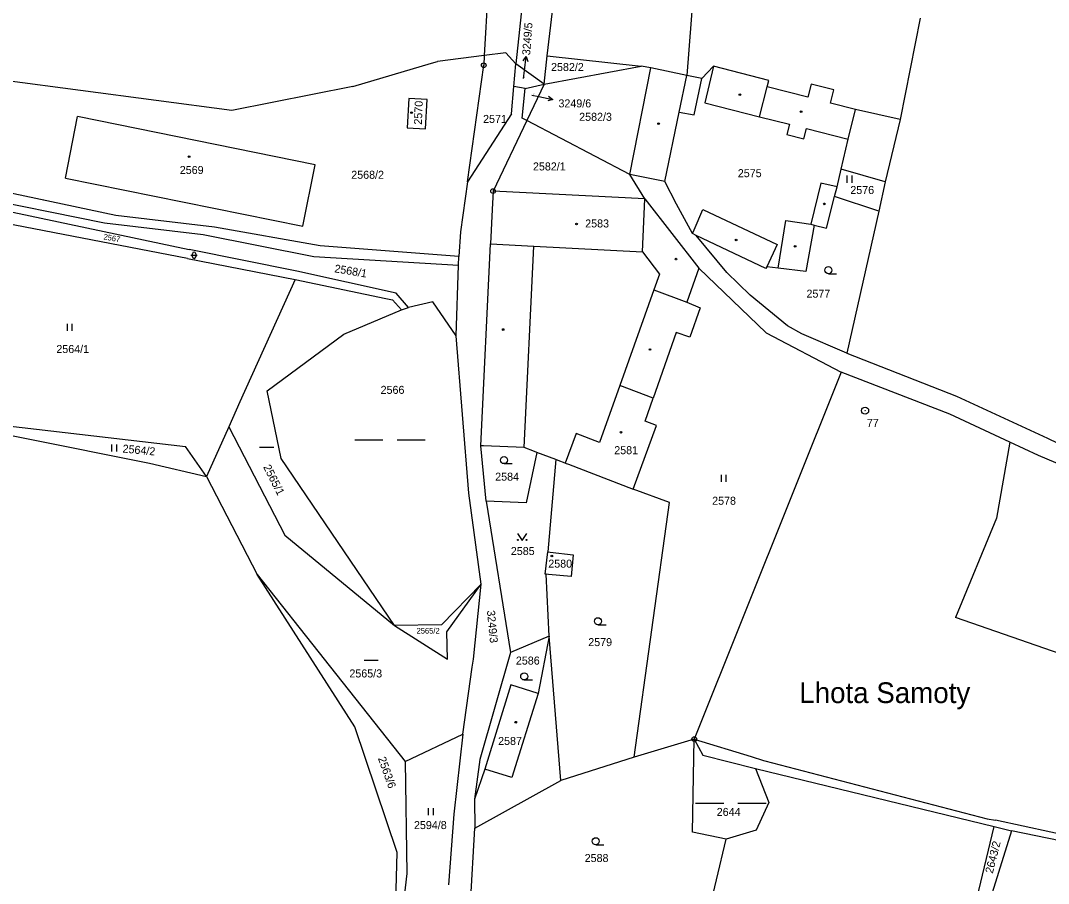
# Model space of a CAD drawing. Extents: x -736345 to -729997, y -1130177 to -1122501.
# Drawn here: x -735040.3 to -734822, y -1125784.7 to -1125601.6 of the extents above; entities that cross this region are included whole.
import ezdxf

# ---------------------------------------------------------------- set-up
doc = ezdxf.new("R2010")
doc.units = 0
for name, color, linetype in [('Vrstva 1', 7, 'Continuous'), ('Vrstva 15', 7, 'Continuous'), ('Vrstva 16', 7, 'Continuous'), ('Vrstva 17', 7, 'Continuous'), ('Vrstva 18', 7, 'Continuous'), ('Vrstva 19', 7, 'Continuous'), ('Vrstva 25', 7, 'Continuous'), ('Vrstva 4', 7, 'Continuous')]:
    doc.layers.add(name, color=color, linetype=linetype)

msp = doc.modelspace()

# ---------------------------------------------------------------- linework, layer by layer
at = {"layer": 'Vrstva 1'}
for points in [[(-734893.69, -1125546.81), (-734898.81, -1125613.23)], [(-734939.53, -1125569), (-734941.84, -1125608.98)], [(-734932.62, -1125586.82), (-734935.13, -1125610.77)], [(-734928.46, -1125609.04), (-734925.9, -1125587.02)], [(-734849.27, -1125601.05), (-734853.56, -1125622.57)], [(-734941.84, -1125608.98), (-734951.78, -1125610.24)], [(-734941.84, -1125608.98), (-734941.96, -1125611.05)], [(-734937.23, -1125608.39), (-734941.84, -1125608.98)], [(-734935.13, -1125610.77), (-734937.23, -1125608.39)], [(-734929.14, -1125615.05), (-734928.46, -1125609.04)], [(-734928.46, -1125609.04), (-734908.54, -1125611.27)], [(-734969.77, -1125615.59), (-734953.08, -1125610.63)], [(-734953.08, -1125610.63), (-734951.78, -1125610.24)], [(-734945.39, -1125635.8), (-734941.96, -1125611.05)], [(-734935.55, -1125615.55), (-734935.13, -1125610.77)], [(-734929.14, -1125615.05), (-734935.13, -1125610.77)], [(-734929.14, -1125615.05), (-734908.54, -1125611.27)], [(-734910.93, -1125634.23), (-734906.44, -1125611.62)], [(-734906.44, -1125611.62), (-734908.54, -1125611.27)], [(-734898.81, -1125613.23), (-734906.44, -1125611.62)], [(-734893.13, -1125611.26), (-734895.65, -1125613.89)], [(-734881.41, -1125614.25), (-734893.13, -1125611.26)], [(-734995.42, -1125620.64), (-735043.64, -1125614.28)], [(-734895.65, -1125613.89), (-734898.81, -1125613.23)], [(-734881.77, -1125615.66), (-734881.41, -1125614.25)], [(-734969.77, -1125615.59), (-734995.42, -1125620.64)], [(-734936.07, -1125621.38), (-734935.55, -1125615.55)], [(-734933.13, -1125615.95), (-734935.55, -1125615.55)], [(-734933.81, -1125622.26), (-734933.13, -1125615.95)], [(-734933.13, -1125615.95), (-734929.14, -1125615.05)], [(-734929.14, -1125615.05), (-734932.83, -1125622.77)], [(-734873.15, -1125617.84), (-734881.77, -1125615.66)], [(-734872.45, -1125615.08), (-734873.15, -1125617.84)], [(-734867.62, -1125616.29), (-734872.45, -1125615.08)], [(-734868.33, -1125619.07), (-734867.62, -1125616.29)], [(-734957.85, -1125618.11), (-734958.2, -1125624.35)], [(-734953.98, -1125618.32), (-734957.85, -1125618.11)], [(-734954.33, -1125624.57), (-734953.98, -1125618.32)], [(-734863.01, -1125620.42), (-734868.33, -1125619.07)], [(-734864.6, -1125626.72), (-734863.01, -1125620.42)], [(-735030.78, -1125635.03), (-735028.2, -1125621.91)], [(-734977.72, -1125632.19), (-735028.2, -1125621.91)], [(-734936.07, -1125621.38), (-734945.39, -1125635.8)], [(-734932.83, -1125622.77), (-734939.98, -1125637.76)], [(-734932.83, -1125622.77), (-734933.81, -1125622.26)], [(-734910.93, -1125634.23), (-734932.83, -1125622.77)], [(-734853.56, -1125622.57), (-734856.72, -1125635.8)], [(-734958.2, -1125624.35), (-734954.33, -1125624.57)], [(-734866.07, -1125633.1), (-734864.6, -1125626.72)], [(-734980.36, -1125645.22), (-734977.72, -1125632.19)], [(-734866.93, -1125636.83), (-734866.07, -1125633.1)], [(-734856.72, -1125635.8), (-734866.07, -1125633.1)], [(-735030.78, -1125635.03), (-734980.36, -1125645.22)], [(-734945.39, -1125635.8), (-734946.86, -1125646.4)], [(-734907.75, -1125639.37), (-734910.93, -1125634.23)], [(-734903.52, -1125635.75), (-734910.93, -1125634.23)], [(-734901.03, -1125640.52), (-734903.52, -1125635.75)], [(-734856.72, -1125635.8), (-734858.09, -1125641.98)], [(-735063.77, -1125637.6), (-735004.5, -1125650.14)], [(-735020.05, -1125642.92), (-735050.83, -1125636.42)], [(-734939.98, -1125637.76), (-734940.17, -1125641.67)], [(-734907.75, -1125639.37), (-734939.98, -1125637.76)], [(-734867.45, -1125638.88), (-734866.93, -1125636.83)], [(-735004.88, -1125652.08), (-735063.93, -1125640.69)], [(-735051.19, -1125638.66), (-735022.45, -1125644.52)], [(-734907.75, -1125639.37), (-734896.3, -1125654.12)], [(-734897.64, -1125646.78), (-734901.03, -1125640.52)], [(-734869.14, -1125645.61), (-734867.45, -1125638.88)], [(-734858.09, -1125641.98), (-734867.45, -1125638.88)], [(-734940.17, -1125641.67), (-734940.52, -1125648.97)], [(-734858.09, -1125641.98), (-734864.85, -1125672.14)], [(-735022.45, -1125644.52), (-735001.5, -1125647)], [(-734999.13, -1125645.42), (-735020.05, -1125642.92)], [(-734871.8, -1125644.96), (-734873.56, -1125654.82)], [(-734871.8, -1125644.96), (-734869.14, -1125645.61)], [(-735001.5, -1125647), (-734978.06, -1125651.62)], [(-734976.71, -1125649.35), (-734999.13, -1125645.42)], [(-734946.86, -1125646.4), (-734947.23, -1125651.65)], [(-734896.82, -1125647.17), (-734897.64, -1125646.78)], [(-734882.02, -1125654.19), (-734896.82, -1125647.17)], [(-734890.36, -1125655.04), (-734896.82, -1125647.17)], [(-734947.23, -1125651.65), (-734976.71, -1125649.35)], [(-734942.59, -1125691.85), (-734940.52, -1125648.97)], [(-734981.66, -1125654.72), (-735004.5, -1125650.14)], [(-734978.06, -1125651.62), (-734947.3, -1125653.5)], [(-735004.88, -1125652.08), (-734982.01, -1125656.48)], [(-734947.82, -1125668.44), (-734947.3, -1125653.5)], [(-734947.3, -1125653.5), (-734947.23, -1125651.65)], [(-734881.85, -1125653.82), (-734882.02, -1125654.19)], [(-734879.44, -1125654.11), (-734881.85, -1125653.82)], [(-734960.55, -1125659.42), (-734981.66, -1125654.72)], [(-734896.3, -1125654.12), (-734898.81, -1125661.3)], [(-734896.3, -1125654.12), (-734882.01, -1125667.86)], [(-734885.4, -1125659.85), (-734890.36, -1125655.04)], [(-734873.56, -1125654.82), (-734879.44, -1125654.11)], [(-734982.01, -1125656.48), (-734993.72, -1125682.46)], [(-734982.01, -1125656.48), (-734962.77, -1125660.53)], [(-734957.92, -1125662.46), (-734960.55, -1125659.42)], [(-734877.42, -1125666.38), (-734885.4, -1125659.85)], [(-734962.77, -1125660.53), (-734961.36, -1125660.83)], [(-734961.36, -1125660.83), (-734959.4, -1125662.93)], [(-734959.4, -1125662.93), (-734957.92, -1125662.46)], [(-734952.79, -1125661.23), (-734957.92, -1125662.46)], [(-734947.82, -1125668.44), (-734952.79, -1125661.23)], [(-734898.81, -1125661.3), (-734895.98, -1125662.54)], [(-734895.98, -1125662.54), (-734898.2, -1125668.72)], [(-734971.63, -1125668.15), (-734959.4, -1125662.93)], [(-734874.42, -1125668.05), (-734877.42, -1125666.38)], [(-734987.96, -1125680.13), (-734971.63, -1125668.15)], [(-734945.11, -1125701.86), (-734947.82, -1125668.44)], [(-734901.06, -1125667.75), (-734905.97, -1125681.68)], [(-734898.2, -1125668.72), (-734901.06, -1125667.75)], [(-734882.01, -1125667.86), (-734866.03, -1125676.15)], [(-734864.85, -1125672.14), (-734874.42, -1125668.05)], [(-734864.85, -1125672.14), (-734841.56, -1125681.26)], [(-734866.03, -1125676.15), (-734897.24, -1125754.04)], [(-734842.96, -1125685.12), (-734866.03, -1125676.15)], [(-734913.02, -1125679.03), (-734917.36, -1125691.09)], [(-734905.97, -1125681.68), (-734913.02, -1125679.03)], [(-734984.99, -1125694.49), (-734987.96, -1125680.13)], [(-734907.71, -1125686.6), (-734905.97, -1125681.68)], [(-734841.56, -1125681.26), (-734822.24, -1125690.2)], [(-734993.72, -1125682.46), (-734996.1, -1125687.75)], [(-735065.61, -1125684.95), (-735012.9, -1125695.51)], [(-735065.61, -1125684.95), (-735005.26, -1125691.96)], [(-734830.25, -1125691.05), (-734842.96, -1125685.12)], [(-734996.1, -1125687.75), (-735000.85, -1125698.29)], [(-734996.1, -1125687.75), (-734984.16, -1125710.75)], [(-734910.22, -1125700.99), (-734905.29, -1125687.48)], [(-734905.29, -1125687.48), (-734907.71, -1125686.6)], [(-734922.32, -1125689.17), (-734924.65, -1125695.48)], [(-734917.36, -1125691.09), (-734922.32, -1125689.17)], [(-734822.24, -1125690.2), (-734807.16, -1125697.49)], [(-735000.85, -1125698.29), (-735005.26, -1125691.96)], [(-734941.44, -1125703.58), (-734942.59, -1125691.85)], [(-734942, -1125691.85), (-734942.59, -1125691.85)], [(-734933.38, -1125692.18), (-734942, -1125691.85)], [(-734931.2, -1125693.01), (-734933.38, -1125692.18)], [(-734930.67, -1125693.21), (-734931.2, -1125693.01)], [(-734830.25, -1125691.05), (-734833.08, -1125707.14)], [(-734824.16, -1125693.89), (-734830.25, -1125691.05)], [(-734960.9, -1125729.94), (-734984.99, -1125694.49)], [(-734930.67, -1125693.21), (-734932.95, -1125703.92)], [(-734926.62, -1125694.74), (-734930.67, -1125693.21)], [(-734926.62, -1125694.74), (-734928.36, -1125714.33)], [(-734926.15, -1125694.92), (-734926.62, -1125694.74)], [(-734924.65, -1125695.48), (-734926.15, -1125694.92)], [(-734784.68, -1125710.53), (-734824.16, -1125693.89)], [(-735012.9, -1125695.51), (-735000.85, -1125698.29)], [(-734924.65, -1125695.48), (-734923.99, -1125695.73)], [(-734923.99, -1125695.73), (-734910.22, -1125700.99)], [(-735000.85, -1125698.29), (-734990.09, -1125719.14)], [(-734902.49, -1125703.86), (-734910.22, -1125700.99)], [(-734942.51, -1125721.14), (-734945.11, -1125701.86)], [(-734932.95, -1125703.92), (-734941.44, -1125703.58)], [(-734941.44, -1125703.58), (-734936.28, -1125735.71)], [(-734910.01, -1125757.86), (-734902.49, -1125703.86)], [(-734833.08, -1125707.14), (-734841.8, -1125728.23)], [(-734984.16, -1125710.75), (-734960.9, -1125729.94)], [(-734928.88, -1125719.03), (-734928.36, -1125714.33)], [(-734928.36, -1125714.33), (-734927.86, -1125714.39)], [(-734927.86, -1125714.39), (-734922.94, -1125714.93)], [(-734922.94, -1125714.93), (-734923.38, -1125719.53)], [(-734990.09, -1125719.14), (-734975.83, -1125737.06)], [(-734969.35, -1125751.43), (-734990.09, -1125719.14)], [(-734928.68, -1125719.05), (-734928.88, -1125719.03)], [(-734928.18, -1125719.1), (-734928.68, -1125719.05)], [(-734928.08, -1125732.19), (-734928.68, -1125719.05)], [(-734923.38, -1125719.53), (-734928.18, -1125719.1)], [(-734942.51, -1125721.14), (-734950.94, -1125729.82)], [(-734949.8, -1125731.26), (-734942.51, -1125721.14)], [(-734944.16, -1125737.11), (-734942.51, -1125721.14)], [(-734950.94, -1125729.82), (-734960.9, -1125729.94)], [(-734960.9, -1125729.94), (-734949.68, -1125737.12)], [(-734788.57, -1125746.68), (-734841.8, -1125728.23)], [(-734949.68, -1125737.12), (-734949.8, -1125731.26)], [(-734928.08, -1125732.19), (-734936.28, -1125735.71)], [(-734928.08, -1125732.19), (-734930.43, -1125744.36)], [(-734925.61, -1125762.81), (-734928.08, -1125732.19)], [(-734936.28, -1125735.71), (-734942.81, -1125758.37)], [(-734975.83, -1125737.06), (-734958.64, -1125758.78)], [(-734946.38, -1125753.04), (-734944.41, -1125738.82)], [(-734944.41, -1125738.82), (-734944.16, -1125737.11)], [(-734936.17, -1125742.57), (-734941.72, -1125760.42)], [(-734930.43, -1125744.36), (-734936.17, -1125742.57)], [(-734960.31, -1125778.13), (-734969.35, -1125751.43)], [(-734958.64, -1125758.78), (-734946.38, -1125753.04)], [(-734946.38, -1125753.04), (-734948.33, -1125769.96)], [(-734897.24, -1125754.04), (-734910.01, -1125757.86)], [(-734897.6, -1125773.82), (-734897.24, -1125754.04)], [(-734897.24, -1125754.04), (-734895.4, -1125757.49)], [(-734897.24, -1125754.04), (-734885.2, -1125757.76)], [(-734942.81, -1125758.37), (-734943.94, -1125766.83)], [(-734910.01, -1125757.86), (-734925.61, -1125762.81)], [(-734895.4, -1125757.49), (-734884.22, -1125760.27)], [(-734885.2, -1125757.76), (-734882.52, -1125758.59)], [(-734882.52, -1125758.59), (-734882.28, -1125758.65)], [(-734958.64, -1125758.78), (-734958.32, -1125782.57)], [(-734941.72, -1125760.42), (-734943.94, -1125766.83)], [(-734884.22, -1125760.27), (-734881.43, -1125767.54)], [(-734884.22, -1125760.27), (-734833.6, -1125772.63)], [(-734882.28, -1125758.65), (-734835.08, -1125770.96)], [(-734943.82, -1125772.95), (-734925.61, -1125762.81)], [(-734943.94, -1125766.83), (-734943.82, -1125772.95)], [(-734881.43, -1125767.54), (-734884.09, -1125773.36)], [(-734948.33, -1125769.96), (-734949.46, -1125785.01)], [(-734835.08, -1125770.96), (-734833.27, -1125771.27)], [(-734815.65, -1125775.06), (-734833.27, -1125771.27)], [(-734944.8, -1125788.93), (-734943.82, -1125772.95)], [(-734890.51, -1125775.3), (-734897.6, -1125773.82)], [(-734884.09, -1125773.36), (-734890.51, -1125775.3)], [(-734845.82, -1125823.67), (-734833.6, -1125772.63)], [(-734829.86, -1125773.54), (-734838.53, -1125801.16)], [(-734833.6, -1125772.63), (-734829.86, -1125773.54)], [(-734775.79, -1125784.63), (-734829.86, -1125773.54)], [(-734894.56, -1125792.57), (-734890.51, -1125775.3)], [(-734961.13, -1125807.07), (-734960.31, -1125778.13)], [(-734958.32, -1125782.57), (-734961.13, -1125807.07)]]:
    msp.add_lwpolyline(points, dxfattribs=at)
at = {"layer": 'Vrstva 16'}
for points in [[(-734933.52, -1125613.86), (-734933.31, -1125612.17)], [(-734931.72, -1125617.41), (-734930.23, -1125617.71)]]:
    msp.add_lwpolyline(points, dxfattribs=at)
at = {"layer": 'Vrstva 25'}
for points in [[(-734933.558, -1125610.124), (-734932.94, -1125609.194), (-734932.567, -1125610.248)], [(-734933.31, -1125612.17), (-734932.94, -1125609.194)], [(-734930.23, -1125617.71), (-734927.289, -1125618.297)], [(-734928.171, -1125617.612), (-734927.289, -1125618.297), (-734928.367, -1125618.592)], [(-734864.757, -1125635.965), (-734864.757, -1125634.465)], [(-734863.723, -1125635.965), (-734863.723, -1125634.465)], [(-735004.13, -1125651.369), (-735002.789, -1125651.369)], [(-735003.795, -1125651.704), (-735003.795, -1125651.034)], [(-735003.124, -1125651.034), (-735003.124, -1125651.704)], [(-734868.77, -1125655.28), (-734867.02, -1125655.28)], [(-735030.367, -1125667.405), (-735030.367, -1125665.905)], [(-735029.333, -1125667.405), (-735029.333, -1125665.905)], [(-734969.36, -1125690.54), (-734963.36, -1125690.54)], [(-734960.36, -1125690.54), (-734954.36, -1125690.54)], [(-735020.927, -1125693.025), (-735020.927, -1125691.525)], [(-735019.893, -1125693.025), (-735019.893, -1125691.525)], [(-734989.54, -1125692.1), (-734986.54, -1125692.1)], [(-734937.65, -1125695.6), (-734935.9, -1125695.6)], [(-734891.477, -1125699.455), (-734891.477, -1125697.955)], [(-734890.443, -1125699.455), (-734890.443, -1125697.955)], [(-734934.8, -1125710.4), (-734933.8, -1125711.9), (-734932.8, -1125710.4)], [(-734917.7, -1125729.79), (-734915.95, -1125729.79)], [(-734967.36, -1125737.3), (-734964.36, -1125737.3)], [(-734933.36, -1125741.5), (-734931.61, -1125741.5)], [(-734953.657, -1125770.225), (-734953.657, -1125768.725)], [(-734952.623, -1125770.225), (-734952.623, -1125768.725)], [(-734897, -1125767.65), (-734891, -1125767.65)], [(-734888, -1125767.65), (-734882, -1125767.65)], [(-734918.17, -1125776.48), (-734916.42, -1125776.48)]]:
    msp.add_lwpolyline(points, dxfattribs=at)
for centre, radius in [((-734941.96, -1125611.05), 0.5), ((-734941.96, -1125611.05), 0.032), ((-734887.57, -1125617.29), 0.175), ((-734957.28, -1125621.12), 0.175), ((-734874.56, -1125620.88), 0.175), ((-734904.83, -1125623.44), 0.175), ((-735004.52, -1125630.45), 0.175), ((-734939.98, -1125637.76), 0.5), ((-734939.98, -1125637.76), 0.032), ((-734869.63, -1125640.47), 0.175), ((-734922.24, -1125644.72), 0.175), ((-734888.36, -1125648.13), 0.175), ((-734875.83, -1125649.47), 0.175), ((-734901.12, -1125652.19), 0.175), ((-734868.77, -1125654.53), 0.75), ((-734937.83, -1125667.14), 0.175), ((-734906.65, -1125671.37), 0.175), ((-734860.97, -1125684.35), 0.75), ((-734860.97, -1125684.35), 0.032), ((-734912.82, -1125688.92), 0.175), ((-734937.65, -1125694.85), 0.75), ((-734934.7, -1125711.8), 0.1), ((-734932.9, -1125711.8), 0.1), ((-734927.49, -1125715.2), 0.175), ((-734917.7, -1125729.04), 0.75), ((-734933.36, -1125740.75), 0.75), ((-734935.15, -1125750.47), 0.175), ((-734897.24, -1125754.04), 0.5), ((-734897.24, -1125754.04), 0.032), ((-734918.17, -1125775.73), 0.75)]:
    msp.add_circle(centre, radius, dxfattribs=at)
for centre, start, end in [((-735003.459, -1125651.035), 359.92996, 179.8304), ((-735003.459, -1125651.704), 180.27009, 0.17052)]:
    msp.add_arc(centre, 0.336, start, end, dxfattribs=at)
at = {"layer": 'Vrstva 4'}
for points in [[(-734893.13, -1125611.26), (-734895.03, -1125619.05)], [(-734900.46, -1125621), (-734898.81, -1125613.23)], [(-734897.3, -1125621.58), (-734895.65, -1125613.89)], [(-734883.38, -1125622.01), (-734881.77, -1125615.66)], [(-734903.52, -1125635.75), (-734900.46, -1125621)], [(-734900.46, -1125621), (-734897.3, -1125621.58)], [(-734895.03, -1125619.05), (-734883.38, -1125622.01)], [(-734853.56, -1125622.57), (-734863.01, -1125620.42)], [(-734883.38, -1125622.01), (-734877.05, -1125623.52)], [(-734877.05, -1125623.52), (-734877.58, -1125625.77)], [(-734873.98, -1125626.64), (-734873.45, -1125624.5)], [(-734873.45, -1125624.5), (-734864.6, -1125626.72)], [(-734877.58, -1125625.77), (-734873.98, -1125626.64)], [(-734870.35, -1125636.06), (-734872.48, -1125644.8)], [(-734866.93, -1125636.83), (-734870.35, -1125636.06)], [(-734908.25, -1125650.65), (-734907.75, -1125639.37)], [(-734897.3, -1125645.97), (-734895.45, -1125641.65)], [(-734895.45, -1125641.65), (-734879.63, -1125649.11)], [(-734879.44, -1125654.11), (-734877.81, -1125644.02)], [(-734877.81, -1125644.02), (-734872.48, -1125644.8)], [(-734872.48, -1125644.8), (-734871.8, -1125644.96)], [(-734897.64, -1125646.78), (-734897.3, -1125645.97)], [(-734940.52, -1125648.97), (-734931.31, -1125649.44)], [(-734933.38, -1125692.18), (-734931.31, -1125649.44)], [(-734931.31, -1125649.44), (-734908.25, -1125650.65)], [(-734879.63, -1125649.11), (-734881.85, -1125653.82)], [(-734908.25, -1125650.65), (-734904.6, -1125655.39)], [(-734904.6, -1125655.39), (-734905.82, -1125658.73)], [(-734905.82, -1125658.73), (-734913.02, -1125679.03)], [(-734905.82, -1125658.73), (-734898.81, -1125661.3)], [(-734930.43, -1125744.36), (-734935.97, -1125762.2)], [(-734935.97, -1125762.2), (-734941.72, -1125760.42)]]:
    msp.add_lwpolyline(points, dxfattribs=at)

# ---------------------------------------------------------------- texts
at = {"layer": 'Vrstva 15'}
msp.add_text('Lhota Samoty', height=4.39998, dxfattribs=at).set_placement((-734874.95, -1125746.41))
at = {"layer": 'Vrstva 16'}
msp.add_text('3249/5', height=1.7, rotation=85.50068, dxfattribs=at).set_placement((-734932.123, -1125608.975))
msp.add_text('3249/6', height=1.7, dxfattribs=at).set_placement((-734926.09, -1125619.99))
at = {"layer": 'Vrstva 17'}
msp.add_text('77', height=1.7, dxfattribs=at).set_placement((-734860.6, -1125687.8))
at = {"layer": 'Vrstva 18'}
for s, height, p in [('2582/2', 1.7, (-734927.66, -1125612.27)), ('3249/5', 0.1, (-734933.32, -1125613.66)), ('3249/6', 0.1, (-734931.52, -1125617.21)), ('2582/3', 1.7, (-734921.69, -1125622.84)), ('2571', 1.7, (-734942.09, -1125623.29)), ('2582/1', 1.7, (-734931.5, -1125633.37)), ('2568/2', 1.7, (-734970.09, -1125635.14)), ('2576', 1.7, (-734864.11, -1125638.37)), ('2577', 1.7, (-734873.42, -1125660.37)), ('2564/1', 1.7, (-735032.71, -1125672.12)), ('2566', 1.7, (-734963.85, -1125680.79)), ('2584', 1.7, (-734939.52, -1125699.21)), ('2578', 1.7, (-734893.45, -1125704.32)), ('2585', 1.7, (-734936.2, -1125714.99)), ('2565/2', 1.2, (-734956.22, -1125731.66)), ('2579', 1.7, (-734919.76, -1125734.32)), ('2586', 1.7, (-734935.13, -1125738.24)), ('2565/3', 1.7, (-734970.48, -1125740.97)), ('2644', 1.7, (-734892.48, -1125770.36)), ('2594/8', 1.7, (-734956.77, -1125773.15)), ('2588', 1.7, (-734920.52, -1125780.14))]:
    msp.add_text(s, height=height, dxfattribs=at).set_placement(p)
for s, height, rotation, p in [('2567', 1.2, 349.70278, (-735022.778, -1125647.989)), ('2568/1', 1.7, 350.40279, (-734973.76, -1125654.967)), ('2564/2', 1.7, 354.60282, (-735018.703, -1125693.22)), ('2565/1', 1.7, 296.90236, (-734988.832, -1125696.307)), ('3249/3', 1.7, 275.50219, (-734941.282, -1125726.799)), ('2563/6', 1.7, 289.5023, (-734964.445, -1125758.131)), ('2643/2', 1.7, 75.9006, (-734833.865, -1125782.688))]:
    msp.add_text(s, height=height, rotation=rotation, dxfattribs=at).set_placement(p)
at = {"layer": 'Vrstva 19'}
msp.add_text('2570', height=1.7, rotation=87.5007, dxfattribs=at).set_placement((-734955.101, -1125623.672))
for s, p in [('2569', (-735006.5, -1125634.12)), ('2575', (-734888, -1125634.8)), ('2583', (-734920.41, -1125645.47)), ('2581', (-734914.24, -1125693.59)), ('2580', (-734928.25, -1125717.67)), ('2587', (-734938.9, -1125755.3))]:
    msp.add_text(s, height=1.7, dxfattribs=at).set_placement(p)

doc.saveas('drawing.dxf')
